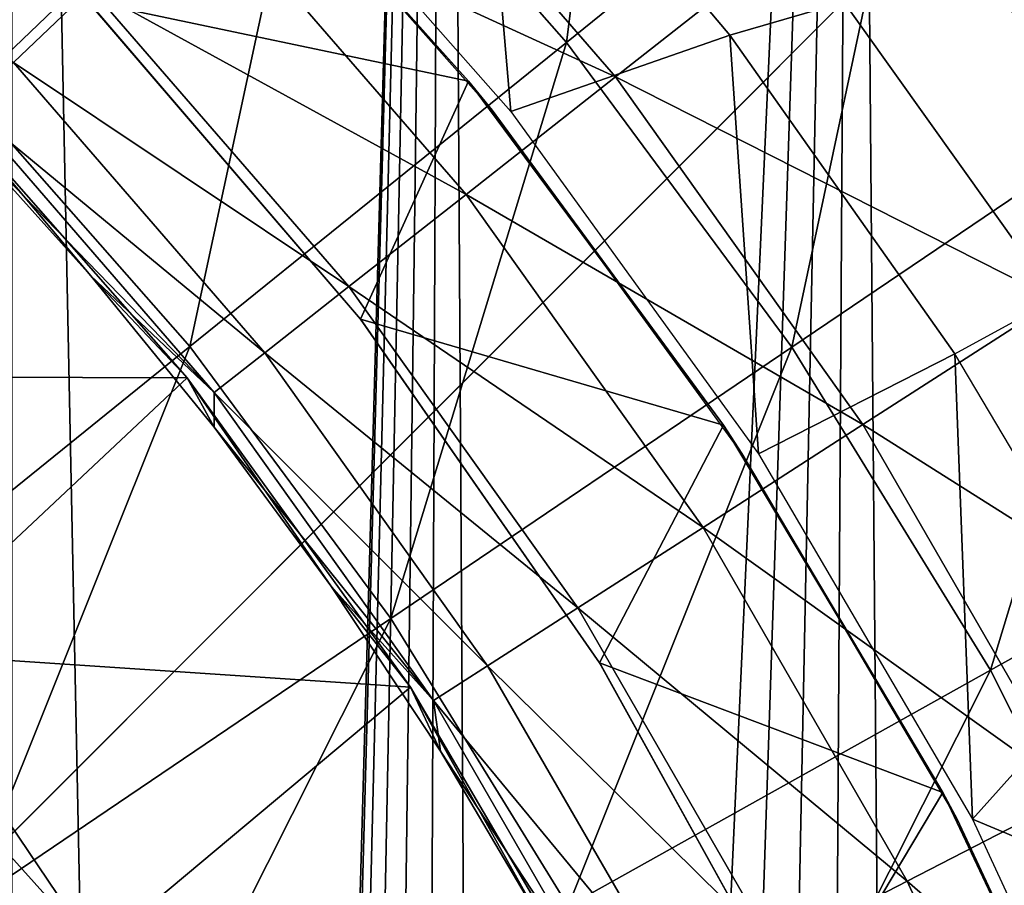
# Model space of a CAD drawing. Header units: millimetres. Extents: x -208 to -25, y 23 to 205.
# Tile 496 of 635: x -103.95 to -99.72, y 122.22 to 125.93. Entities that reach past the tile are written whole.
import ezdxf

# ---------------------------------------------------------------- set-up
doc = ezdxf.new("R2010")
doc.units = ezdxf.units.MM
doc.header["$LTSCALE"] = 65.185185
for name, color, linetype in [('1', 7, 'CONTINUOUS'), ('26', 7, 'CONTINUOUS'), ('3', 7, 'CONTINUOUS'), ('34', 7, 'CONTINUOUS'), ('4', 7, 'CONTINUOUS'), ('520', 7, 'CONTINUOUS'), ('526', 7, 'CONTINUOUS'), ('527', 7, 'CONTINUOUS'), ('528', 7, 'CONTINUOUS'), ('530', 7, 'CONTINUOUS'), ('542', 7, 'CONTINUOUS'), ('546', 7, 'CONTINUOUS')]:
    doc.layers.add(name, color=color, linetype=linetype)

msp = doc.modelspace()

# ---------------------------------------------------------------- linework, layer by layer
at = {"layer": '1', "linetype": 'CONTINUOUS'}
for points in [[(-103.2533, 127.0307, 4.24), (-102.0207, 125.6687, 4.24), (-103.1297, 126.9059, -39.76), (-103.2533, 127.0307, 4.24)], [(-103.1297, 126.9059, -39.76), (-102.0207, 125.6687, 4.24), (-101.9193, 125.5439, -39.76), (-103.1297, 126.9059, -39.76)], [(-102.0207, 125.6687, 4.24), (-100.9263, 124.1907, 4.24), (-101.9193, 125.5439, -39.76), (-102.0207, 125.6687, 4.24)], [(-101.9193, 125.5439, -39.76), (-100.9263, 124.1907, 4.24), (-100.8463, 124.0699, -39.76), (-101.9193, 125.5439, -39.76)], [(-100.9263, 124.1907, 4.24), (-99.983, 122.6144, 4.24), (-100.8463, 124.0699, -39.76), (-100.9263, 124.1907, 4.24)], [(-100.8463, 124.0699, -39.76), (-99.983, 122.6144, 4.24), (-99.9218, 122.4993, -39.76), (-100.8463, 124.0699, -39.76)], [(-99.983, 122.6144, 4.24), (-99.1983, 120.9536, 4.24), (-99.9218, 122.4993, -39.76), (-99.983, 122.6144, 4.24)], [(-99.9218, 122.4993, -39.76), (-99.1983, 120.9536, 4.24), (-99.155, 120.8484, -39.76), (-99.9218, 122.4993, -39.76)]]:
    msp.add_3dface(points, dxfattribs=at)
at = {"layer": '26', "linetype": 'CONTINUOUS'}
for points in [[(-100.8991, 125.865, -148.76), (-93.4813, 128.0187, -148.76), (-101.9767, 127.1431, -148.76), (-100.8991, 125.865, -148.76)], [(-99.9317, 124.4968, -148.76), (-93.4813, 128.0187, -148.76), (-100.8991, 125.865, -148.76), (-99.9317, 124.4968, -148.76)]]:
    msp.add_3dface(points, dxfattribs=at)
at = {"layer": '3', "linetype": 'CONTINUOUS'}
for points in [[(-103.6571, 126.0121, 4.24), (-103.6444, 125.999, -4.76), (-102.4853, 124.647, 4.24), (-103.6571, 126.0121, 4.24)], [(-103.6444, 125.999, -4.76), (-102.4757, 124.6346, -4.76), (-102.4853, 124.647, 4.24), (-103.6444, 125.999, -4.76)], [(-102.4853, 124.647, 4.24), (-102.4757, 124.6346, -4.76), (-101.458, 123.1702, 4.24), (-102.4853, 124.647, 4.24)], [(-102.4757, 124.6346, -4.76), (-101.4511, 123.1593, -4.76), (-101.458, 123.1702, 4.24), (-102.4757, 124.6346, -4.76)], [(-101.458, 123.1702, 4.24), (-101.4511, 123.1593, -4.76), (-100.5873, 121.6007, 4.24), (-101.458, 123.1702, 4.24)], [(-101.4511, 123.1593, -4.76), (-100.5809, 121.5882, -4.76), (-100.5873, 121.6007, 4.24), (-101.4511, 123.1593, -4.76)]]:
    msp.add_3dface(points, dxfattribs=at)
at = {"layer": '34', "linetype": 'CONTINUOUS'}
for points in [[(-101.8395, 125.5376, -39.76), (-101.9767, 127.1431, -148.76), (-103.0383, 126.8958, -39.76), (-101.8395, 125.5376, -39.76)], [(-100.8991, 125.865, -148.76), (-101.9767, 127.1431, -148.76), (-101.8395, 125.5376, -39.76), (-100.8991, 125.865, -148.76)], [(-100.7752, 124.0677, -39.76), (-100.8991, 125.865, -148.76), (-101.8395, 125.5376, -39.76), (-100.7752, 124.0677, -39.76)], [(-99.9317, 124.4968, -148.76), (-100.8991, 125.865, -148.76), (-100.7752, 124.0677, -39.76), (-99.9317, 124.4968, -148.76)], [(-99.8562, 122.4996, -39.76), (-99.9317, 124.4968, -148.76), (-100.7752, 124.0677, -39.76), (-99.8562, 122.4996, -39.76)], [(-99.1872, 123.2458, -148.76), (-99.9317, 124.4968, -148.76), (-99.8562, 122.4996, -39.76), (-99.1872, 123.2458, -148.76)], [(-98.5407, 121.9504, -148.76), (-99.1872, 123.2458, -148.76), (-99.8562, 122.4996, -39.76), (-98.5407, 121.9504, -148.76)], [(-99.0936, 120.8519, -39.76), (-98.5407, 121.9504, -148.76), (-99.8562, 122.4996, -39.76), (-99.0936, 120.8519, -39.76)]]:
    msp.add_3dface(points, dxfattribs=at)
at = {"layer": '4', "linetype": 'CONTINUOUS'}
for points in [[(-102.0207, 125.6687, 4.24), (-103.2533, 127.0307, 4.24), (-103.6571, 126.0121, 4.24), (-102.0207, 125.6687, 4.24)], [(-102.0207, 125.6687, 4.24), (-103.6571, 126.0121, 4.24), (-102.4853, 124.647, 4.24), (-102.0207, 125.6687, 4.24)], [(-100.9263, 124.1907, 4.24), (-102.0207, 125.6687, 4.24), (-102.4853, 124.647, 4.24), (-100.9263, 124.1907, 4.24)], [(-100.9263, 124.1907, 4.24), (-102.4853, 124.647, 4.24), (-101.458, 123.1702, 4.24), (-100.9263, 124.1907, 4.24)], [(-99.983, 122.6144, 4.24), (-100.9263, 124.1907, 4.24), (-101.458, 123.1702, 4.24), (-99.983, 122.6144, 4.24)], [(-99.983, 122.6144, 4.24), (-101.458, 123.1702, 4.24), (-100.5873, 121.6007, 4.24), (-99.983, 122.6144, 4.24)], [(-99.1983, 120.9536, 4.24), (-99.983, 122.6144, 4.24), (-100.5873, 121.6007, 4.24), (-99.1983, 120.9536, 4.24)]]:
    msp.add_3dface(points, dxfattribs=at)
at = {"layer": '520', "linetype": 'CONTINUOUS'}
for points in [[(-103.229, 124.3938, 10.3214), (-104.3154, 125.6279, 10.3214), (-103.6431, 124.8319, 11.8717), (-103.229, 124.3938, 10.3214)], [(-103.6431, 124.8319, 11.8717), (-104.3154, 125.6279, 10.3214), (-104.1989, 125.4487, 11.8717), (-103.6431, 124.8319, 11.8717)], [(-103.1134, 124.1824, 11.8717), (-103.229, 124.3938, 10.3214), (-103.6431, 124.8319, 11.8717), (-103.1134, 124.1824, 11.8717)], [(-102.2702, 123.0658, 10.3214), (-103.229, 124.3938, 10.3214), (-102.6123, 123.5018, 11.8717), (-102.2702, 123.0658, 10.3214)], [(-102.6123, 123.5018, 11.8717), (-103.229, 124.3938, 10.3214), (-103.1134, 124.1824, 11.8717), (-102.6123, 123.5018, 11.8717)], [(-102.1419, 122.791, 11.8717), (-102.2702, 123.0658, 10.3214), (-102.6123, 123.5018, 11.8717), (-102.1419, 122.791, 11.8717)], [(-101.4524, 121.6686, 10.3214), (-102.2702, 123.0658, 10.3214), (-101.7035, 122.0498, 11.8717), (-101.4524, 121.6686, 10.3214)], [(-101.7035, 122.0498, 11.8717), (-102.2702, 123.0658, 10.3214), (-102.1419, 122.791, 11.8717), (-101.7035, 122.0498, 11.8717)]]:
    msp.add_3dface(points, dxfattribs=at)
at = {"layer": '526', "linetype": 'CONTINUOUS'}
for points in [[(-103.6234, 121.934, 6.8546), (-104.3644, 122.7584, 6.9879), (-104.4874, 123.2138, 6.9162), (-103.6234, 121.934, 6.8546)], [(-103.2829, 121.0685, 6.8821), (-104.3644, 122.7584, 6.9879), (-103.6234, 121.934, 6.8546), (-103.2829, 121.0685, 6.8821)], [(-104.3644, 122.7584, 6.9879), (-103.2829, 121.0685, 6.8821), (-104.2768, 122.1982, 7.0481), (-104.3644, 122.7584, 6.9879)]]:
    msp.add_3dface(points, dxfattribs=at)
at = {"layer": '527', "linetype": 'CONTINUOUS'}
for points in [[(-104.3154, 125.6279, 10.3214), (-103.229, 124.3938, 10.3214), (-105.4788, 124.4022, 6.9771), (-104.3154, 125.6279, 10.3214)], [(-105.4788, 124.4022, 6.9771), (-103.229, 124.3938, 10.3214), (-104.4874, 123.2138, 6.9162), (-105.4788, 124.4022, 6.9771)], [(-103.229, 124.3938, 10.3214), (-102.2702, 123.0658, 10.3214), (-104.4874, 123.2138, 6.9162), (-103.229, 124.3938, 10.3214)], [(-102.2702, 123.0658, 10.3214), (-103.6234, 121.934, 6.8546), (-104.4874, 123.2138, 6.9162), (-102.2702, 123.0658, 10.3214)], [(-102.2702, 123.0658, 10.3214), (-101.4524, 121.6686, 10.3214), (-103.6234, 121.934, 6.8546), (-102.2702, 123.0658, 10.3214)]]:
    msp.add_3dface(points, dxfattribs=at)
at = {"layer": '528', "linetype": 'CONTINUOUS'}
for points in [[(-101.3896, 125.6864, 23.3991), (-103.1803, 126.5077, 21.1767), (-102.5894, 127.0711, 23.3991), (-101.3896, 125.6864, 23.3991)], [(-101.3896, 125.6864, 23.3991), (-102.5894, 127.0711, 23.3991), (-100.6131, 126.2971, 25.5508), (-101.3896, 125.6864, 23.3991)], [(-103.9762, 125.7488, 16.5747), (-105.1703, 126.8873, 16.5747), (-103.6436, 126.066, 18.8973), (-103.9762, 125.7488, 16.5747)], [(-102.0314, 125.1817, 21.1767), (-103.6436, 126.066, 18.8973), (-103.1803, 126.5077, 21.1767), (-102.0314, 125.1817, 21.1767)], [(-102.0314, 125.1817, 21.1767), (-103.1803, 126.5077, 21.1767), (-101.3896, 125.6864, 23.3991), (-102.0314, 125.1817, 21.1767)], [(-98.6999, 125.6159, 27.6163), (-100.6131, 126.2971, 25.5508), (-99.2662, 126.4276, 27.6163), (-98.6999, 125.6159, 27.6163)], [(-99.4958, 124.728, 25.5508), (-101.3896, 125.6864, 23.3991), (-100.6131, 126.2971, 25.5508), (-99.4958, 124.728, 25.5508)], [(-99.4958, 124.728, 25.5508), (-100.6131, 126.2971, 25.5508), (-98.6999, 125.6159, 27.6163), (-99.4958, 124.728, 25.5508)], [(-102.5345, 124.7861, 18.8973), (-103.9762, 125.7488, 16.5747), (-103.6436, 126.066, 18.8973), (-102.5345, 124.7861, 18.8973)], [(-102.5345, 124.7861, 18.8973), (-103.6436, 126.066, 18.8973), (-102.0314, 125.1817, 21.1767), (-102.5345, 124.7861, 18.8973)], [(-102.8958, 124.5019, 16.5747), (-104.1763, 125.558, 14.2233), (-103.9762, 125.7488, 16.5747), (-102.8958, 124.5019, 16.5747)], [(-102.8958, 124.5019, 16.5747), (-103.9762, 125.7488, 16.5747), (-102.5345, 124.7861, 18.8973), (-102.8958, 124.5019, 16.5747)], [(-100.3268, 124.1939, 23.3991), (-102.0314, 125.1817, 21.1767), (-101.3896, 125.6864, 23.3991), (-100.3268, 124.1939, 23.3991)], [(-100.3268, 124.1939, 23.3991), (-101.3896, 125.6864, 23.3991), (-99.4958, 124.728, 25.5508), (-100.3268, 124.1939, 23.3991)], [(-103.1131, 124.331, 14.2233), (-104.1989, 125.4487, 11.8717), (-104.1763, 125.558, 14.2233), (-103.1131, 124.331, 14.2233)], [(-103.1131, 124.331, 14.2233), (-104.1763, 125.558, 14.2233), (-102.8958, 124.5019, 16.5747), (-103.1131, 124.331, 14.2233)], [(-103.6431, 124.8319, 11.8717), (-104.1989, 125.4487, 11.8717), (-103.1131, 124.331, 14.2233), (-103.6431, 124.8319, 11.8717)], [(-101.0137, 123.7525, 21.1767), (-102.5345, 124.7861, 18.8973), (-102.0314, 125.1817, 21.1767), (-101.0137, 123.7525, 21.1767)], [(-101.0137, 123.7525, 21.1767), (-102.0314, 125.1817, 21.1767), (-100.3268, 124.1939, 23.3991), (-101.0137, 123.7525, 21.1767)], [(-103.1134, 124.1824, 11.8717), (-103.6431, 124.8319, 11.8717), (-103.1131, 124.331, 14.2233), (-103.1134, 124.1824, 11.8717)], [(-101.5521, 123.4065, 18.8973), (-102.8958, 124.5019, 16.5747), (-102.5345, 124.7861, 18.8973), (-101.5521, 123.4065, 18.8973)], [(-101.5521, 123.4065, 18.8973), (-102.5345, 124.7861, 18.8973), (-101.0137, 123.7525, 21.1767), (-101.5521, 123.4065, 18.8973)], [(-98.5326, 123.0599, 25.5508), (-100.3268, 124.1939, 23.3991), (-99.4958, 124.728, 25.5508), (-98.5326, 123.0599, 25.5508)], [(-101.9388, 123.158, 16.5747), (-103.1131, 124.331, 14.2233), (-102.8958, 124.5019, 16.5747), (-101.9388, 123.158, 16.5747)], [(-101.9388, 123.158, 16.5747), (-102.8958, 124.5019, 16.5747), (-101.5521, 123.4065, 18.8973), (-101.9388, 123.158, 16.5747)], [(-102.1714, 123.0085, 14.2233), (-103.1134, 124.1824, 11.8717), (-103.1131, 124.331, 14.2233), (-102.1714, 123.0085, 14.2233)], [(-102.1714, 123.0085, 14.2233), (-103.1131, 124.331, 14.2233), (-101.9388, 123.158, 16.5747), (-102.1714, 123.0085, 14.2233)], [(-102.6123, 123.5018, 11.8717), (-103.1134, 124.1824, 11.8717), (-102.1714, 123.0085, 14.2233), (-102.6123, 123.5018, 11.8717)], [(-99.4107, 122.6072, 23.3991), (-101.0137, 123.7525, 21.1767), (-100.3268, 124.1939, 23.3991), (-99.4107, 122.6072, 23.3991)], [(-99.4107, 122.6072, 23.3991), (-100.3268, 124.1939, 23.3991), (-98.5326, 123.0599, 25.5508), (-99.4107, 122.6072, 23.3991)], [(-100.1364, 122.2331, 21.1767), (-101.5521, 123.4065, 18.8973), (-101.0137, 123.7525, 21.1767), (-100.1364, 122.2331, 21.1767)], [(-100.1364, 122.2331, 21.1767), (-101.0137, 123.7525, 21.1767), (-99.4107, 122.6072, 23.3991), (-100.1364, 122.2331, 21.1767)], [(-102.1419, 122.791, 11.8717), (-102.6123, 123.5018, 11.8717), (-102.1714, 123.0085, 14.2233), (-102.1419, 122.791, 11.8717)], [(-100.7053, 121.9398, 18.8973), (-101.9388, 123.158, 16.5747), (-101.5521, 123.4065, 18.8973), (-100.7053, 121.9398, 18.8973)], [(-100.7053, 121.9398, 18.8973), (-101.5521, 123.4065, 18.8973), (-100.1364, 122.2331, 21.1767), (-100.7053, 121.9398, 18.8973)], [(-101.1139, 121.7291, 16.5747), (-102.1714, 123.0085, 14.2233), (-101.9388, 123.158, 16.5747), (-101.1139, 121.7291, 16.5747)], [(-101.1139, 121.7291, 16.5747), (-101.9388, 123.158, 16.5747), (-100.7053, 121.9398, 18.8973), (-101.1139, 121.7291, 16.5747)], [(-101.3596, 121.6025, 14.2233), (-102.1419, 122.791, 11.8717), (-102.1714, 123.0085, 14.2233), (-101.3596, 121.6025, 14.2233)], [(-101.3596, 121.6025, 14.2233), (-102.1714, 123.0085, 14.2233), (-101.1139, 121.7291, 16.5747), (-101.3596, 121.6025, 14.2233)], [(-101.7035, 122.0498, 11.8717), (-102.1419, 122.791, 11.8717), (-101.3596, 121.6025, 14.2233), (-101.7035, 122.0498, 11.8717)], [(-98.6496, 120.9405, 23.3991), (-100.1364, 122.2331, 21.1767), (-99.4107, 122.6072, 23.3991), (-98.6496, 120.9405, 23.3991)], [(-99.4076, 120.6371, 21.1767), (-100.7053, 121.9398, 18.8973), (-100.1364, 122.2331, 21.1767), (-99.4076, 120.6371, 21.1767)], [(-99.4076, 120.6371, 21.1767), (-100.1364, 122.2331, 21.1767), (-98.6496, 120.9405, 23.3991), (-99.4076, 120.6371, 21.1767)]]:
    msp.add_3dface(points, dxfattribs=at)
at = {"layer": '530', "linetype": 'CONTINUOUS'}
for points in [[(-102.676, 127.0568, 71.0583), (-101.6003, 125.8346, 71.0583), (-101.2791, 128.3956, 69.3445), (-102.676, 127.0568, 71.0583)], [(-101.2791, 128.3956, 69.3445), (-101.6003, 125.8346, 71.0583), (-100.095, 127.0501, 69.3445), (-101.2791, 128.3956, 69.3445)], [(-105.2248, 126.6229, 72.5944), (-104.1767, 125.6184, 72.5944), (-103.8514, 128.1833, 71.0583), (-105.2248, 126.6229, 72.5944)], [(-103.8514, 128.1833, 71.0583), (-104.1767, 125.6184, 72.5944), (-102.676, 127.0568, 71.0583), (-103.8514, 128.1833, 71.0583)], [(-100.095, 127.0501, 69.3445), (-99.0292, 125.6091, 69.3445), (-98.7133, 128.1657, 67.4665), (-100.095, 127.0501, 69.3445)], [(-104.1767, 125.6184, 72.5944), (-103.2176, 124.5287, 72.5944), (-102.676, 127.0568, 71.0583), (-104.1767, 125.6184, 72.5944)], [(-102.676, 127.0568, 71.0583), (-103.2176, 124.5287, 72.5944), (-101.6003, 125.8346, 71.0583), (-102.676, 127.0568, 71.0583)], [(-101.6003, 125.8346, 71.0583), (-100.6322, 124.5256, 71.0583), (-100.095, 127.0501, 69.3445), (-101.6003, 125.8346, 71.0583)], [(-100.095, 127.0501, 69.3445), (-100.6322, 124.5256, 71.0583), (-99.0292, 125.6091, 69.3445), (-100.095, 127.0501, 69.3445)], [(-103.2176, 124.5287, 72.5944), (-102.3544, 123.3616, 72.5944), (-101.6003, 125.8346, 71.0583), (-103.2176, 124.5287, 72.5944)], [(-101.6003, 125.8346, 71.0583), (-102.3544, 123.3616, 72.5944), (-100.6322, 124.5256, 71.0583), (-101.6003, 125.8346, 71.0583)], [(-104.1767, 125.6184, 72.5944), (-104.9342, 123.1427, 73.9409), (-103.2176, 124.5287, 72.5944), (-104.1767, 125.6184, 72.5944)], [(-100.6322, 124.5256, 71.0583), (-99.7786, 123.1392, 71.0583), (-99.0292, 125.6091, 69.3445), (-100.6322, 124.5256, 71.0583)], [(-99.0292, 125.6091, 69.3445), (-99.7786, 123.1392, 71.0583), (-98.0894, 124.0828, 69.3445), (-99.0292, 125.6091, 69.3445)], [(-104.9342, 123.1427, 73.9409), (-104.1823, 122.1261, 73.9409), (-103.2176, 124.5287, 72.5944), (-104.9342, 123.1427, 73.9409)], [(-103.2176, 124.5287, 72.5944), (-104.1823, 122.1261, 73.9409), (-102.3544, 123.3616, 72.5944), (-103.2176, 124.5287, 72.5944)], [(-102.3544, 123.3616, 72.5944), (-101.5933, 122.1254, 72.5944), (-100.6322, 124.5256, 71.0583), (-102.3544, 123.3616, 72.5944)], [(-100.6322, 124.5256, 71.0583), (-101.5933, 122.1254, 72.5944), (-99.7786, 123.1392, 71.0583), (-100.6322, 124.5256, 71.0583)], [(-99.7786, 123.1392, 71.0583), (-99.0456, 121.6854, 71.0583), (-98.0894, 124.0828, 69.3445), (-99.7786, 123.1392, 71.0583)], [(-104.1823, 122.1261, 73.9409), (-103.5194, 121.0495, 73.9409), (-102.3544, 123.3616, 72.5944), (-104.1823, 122.1261, 73.9409)], [(-102.3544, 123.3616, 72.5944), (-103.5194, 121.0495, 73.9409), (-101.5933, 122.1254, 72.5944), (-102.3544, 123.3616, 72.5944)], [(-101.5933, 122.1254, 72.5944), (-100.9398, 120.8292, 72.5944), (-99.7786, 123.1392, 71.0583), (-101.5933, 122.1254, 72.5944)], [(-99.7786, 123.1392, 71.0583), (-100.9398, 120.8292, 72.5944), (-99.0456, 121.6854, 71.0583), (-99.7786, 123.1392, 71.0583)]]:
    msp.add_3dface(points, dxfattribs=at)
at = {"layer": '542', "linetype": 'CONTINUOUS'}
for points in [[(-102.194, 124.2254, -165.7676), (-104.8937, 121.5258, -166.2451), (-96.4753, 129.9442, -166.26), (-102.194, 124.2254, -165.7676)], [(-99.5204, 126.899, -165.3089), (-102.194, 124.2254, -165.7676), (-96.4753, 129.9442, -166.26), (-99.5204, 126.899, -165.3089)]]:
    msp.add_3dface(points, dxfattribs=at)
at = {"layer": '546', "linetype": 'CONTINUOUS'}
for points in [[(-103.9792, 136.2725, -167.76), (-103.1834, 97.3519, -167.76), (-103.9853, 91.2937, -167.76), (-103.9792, 136.2725, -167.76)], [(-102.1233, 135.1317, -167.76), (-103.1834, 97.3519, -167.76), (-103.9792, 136.2725, -167.76), (-102.1233, 135.1317, -167.76)], [(-103.1439, 97.8373, -167.76), (-103.1834, 97.3519, -167.76), (-102.1233, 135.1317, -167.76), (-103.1439, 97.8373, -167.76)], [(-103.0291, 98.3097, -167.76), (-103.1439, 97.8373, -167.76), (-102.1233, 135.1317, -167.76), (-103.0291, 98.3097, -167.76)], [(-102.842, 98.7589, -167.76), (-103.0291, 98.3097, -167.76), (-102.1233, 135.1317, -167.76), (-102.842, 98.7589, -167.76)], [(-102.5866, 99.1731, -167.76), (-102.842, 98.7589, -167.76), (-102.1233, 135.1317, -167.76), (-102.5866, 99.1731, -167.76)], [(-102.273, 99.5391, -167.76), (-102.5866, 99.1731, -167.76), (-102.1233, 135.1317, -167.76), (-102.273, 99.5391, -167.76)], [(-101.9062, 99.8519, -167.76), (-102.273, 99.5391, -167.76), (-102.1233, 135.1317, -167.76), (-101.9062, 99.8519, -167.76)], [(-100.3643, 133.8333, -167.76), (-101.9062, 99.8519, -167.76), (-102.1233, 135.1317, -167.76), (-100.3643, 133.8333, -167.76)], [(-101.4913, 100.1065, -167.76), (-101.9062, 99.8519, -167.76), (-100.3643, 133.8333, -167.76), (-101.4913, 100.1065, -167.76)], [(-101.0423, 100.2924, -167.76), (-101.4913, 100.1065, -167.76), (-100.3643, 133.8333, -167.76), (-101.0423, 100.2924, -167.76)], [(-100.5709, 100.4059, -167.76), (-101.0423, 100.2924, -167.76), (-100.3643, 133.8333, -167.76), (-100.5709, 100.4059, -167.76)], [(-100.0834, 100.4446, -167.76), (-100.5709, 100.4059, -167.76), (-100.3643, 133.8333, -167.76), (-100.0834, 100.4446, -167.76)], [(-96.4753, 129.9442, -167.76), (-100.0834, 100.4446, -167.76), (-100.3643, 133.8333, -167.76), (-96.4753, 129.9442, -167.76)], [(-99.5942, 100.4057, -167.76), (-100.0834, 100.4446, -167.76), (-96.4753, 129.9442, -167.76), (-99.5942, 100.4057, -167.76)]]:
    msp.add_3dface(points, dxfattribs=at)

doc.saveas('drawing.dxf')
